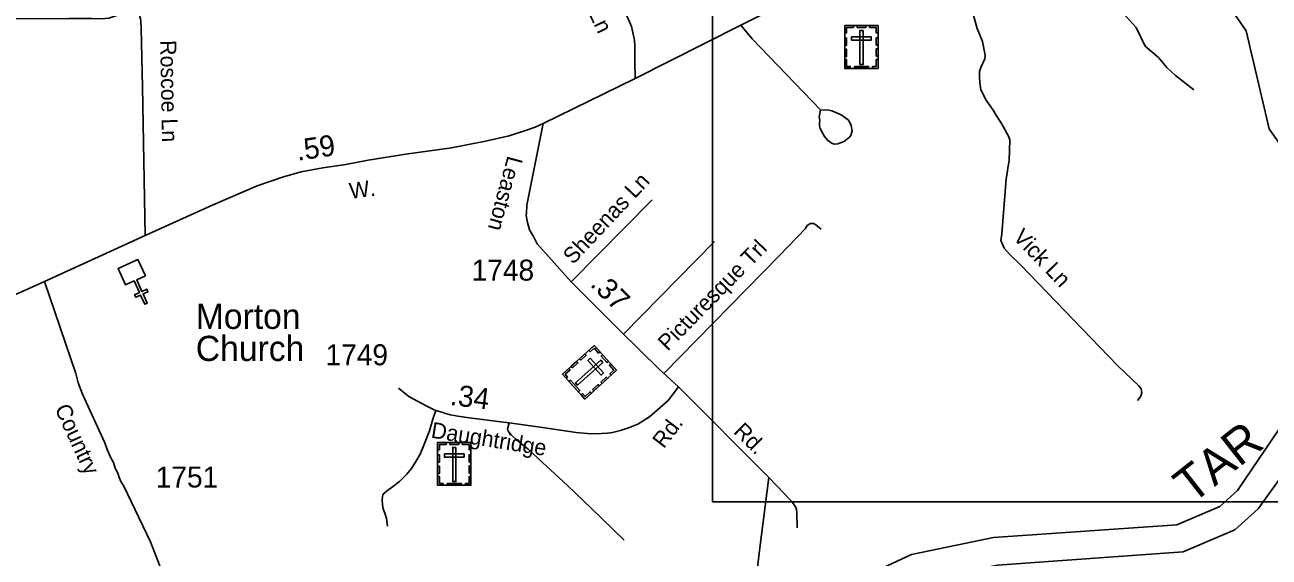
# Model space of a CAD drawing. Extents: x 2220236 to 2384410, y 720751 to 894131.
# Drawn here: x 2325712 to 2333123, y 784717 to 787885 of the extents above; entities that cross this region are included whole.
import ezdxf

# ---------------------------------------------------------------- set-up
doc = ezdxf.new("R2010")
doc.units = 0
doc.layers.add('Default', color=7, linetype='Continuous')

msp = doc.modelspace()

# ---------------------------------------------------------------- linework, layer by layer
at = {"layer": 'Default'}
for p, q in [((2328965.7, 786355.1), (2329448.8, 786844.3)), ((2329276.6, 786044.1), (2329819.2, 786596.5)), ((2329604.7, 785730.5), (2330143.3, 785190.9))]:
    msp.add_line(p, q, dxfattribs=at)
for points in [[(2329807.7, 816974.9), (2370566.3, 816974.8), (2370566.3, 785046.7), (2329807.6, 785046.7), (2329807.7, 816974.9)], [(2332098.4, 788975.7), (2331864.5, 788837.2), (2331579.9, 788689.9), (2331015.5, 788405.2), (2329976.8, 787883.2), (2329347.4, 787566.8), (2328799, 787298.5)], [(2331579.9, 788689.9), (2331760, 788460.6), (2331884.2, 788327.9), (2331971.6, 788223.5), (2332091.2, 788122.2), (2332148.6, 788075.4), (2332233, 787975.9), (2332330.3, 787869.8), (2332384.8, 787757.9), (2332463.8, 787690.1), (2332514.1, 787630.7), (2332566, 787583.1), (2332674.1, 787498.8)], [(2329347.4, 787566.8), (2329345.8, 787662.3), (2329345, 787758.9), (2329342.8, 787793.8), (2329326, 787874.8), (2329300, 787934.4), (2329266.4, 788000.1), (2329235.9, 788058.2), (2329200.7, 788117.8), (2329165.6, 788177.4), (2329113.6, 788231.7), (2329077, 788256.2), (2329038.8, 788269.9)], [(2332742.6, 788203.2), (2332986.2, 787850.1), (2333122.5, 787265.8), (2333236.2, 787103)], [(2331334.8, 788042.2), (2331383.7, 787862.5), (2331415.8, 787785.1), (2331431, 787705.1), (2331429.5, 787682.2), (2331406.6, 787631.7), (2331397.4, 787607.3), (2331397.4, 787578.2), (2331400.5, 787540), (2331406.6, 787498.7), (2331438.7, 787437.6), (2331483, 787371.9), (2331499.8, 787344.3), (2331525.8, 787303.1), (2331539, 787280.8), (2331571.6, 787222.8), (2331579.2, 787199.9), (2331574.8, 787075.8), (2331567.8, 787033.6), (2331565.8, 787013.5), (2331556.4, 786969), (2331530.3, 786642), (2331524.2, 786600.7), (2331545.6, 786556.4), (2331576.2, 786521.2), (2331644.9, 786453.9), (2332219.3, 785857.8), (2332347.1, 785736.3), (2332361.4, 785718.7), (2332365.4, 785697.6), (2332359.8, 785675.9), (2332339.6, 785650.1)], [(2326427.7, 786632.3), (2326412.2, 787516), (2326404.4, 787863.3), (2326403.1, 787906), (2326400.6, 787923.1), (2326396.4, 787933), (2326394.4, 787942.9), (2326388.3, 787948.9), (2326364.3, 787956.7), (2326350, 787958), (2326333.2, 787960.6), (2326289.2, 787951.5), (2326211.5, 787924.3), (2326167.4, 787921.7), (2326111.8, 787923), (2325975.8, 787923), (2325443.6, 787920.4), (2325315.4, 787916.5), (2325150.9, 787908.8), (2324963.2, 787901)], [(2329976.8, 787883.2), (2330044, 787802.9), (2330450.5, 787379)], [(2330450.5, 787379), (2330443.1, 787334.8), (2330447.2, 787317), (2330445.4, 787302.9), (2330445.5, 787284.9), (2330449.8, 787268.9), (2330464, 787239.1), (2330474.1, 787221.3), (2330492.4, 787199.4), (2330520.6, 787179.8), (2330534.6, 787175.9), (2330554.6, 787176.1), (2330586.5, 787188.4), (2330598.4, 787194.5), (2330600.5, 787198.6), (2330612.4, 787206.7), (2330626.3, 787218.9), (2330632.1, 787226.9), (2330639.9, 787253), (2330633.5, 787287), (2330625.1, 787304.9), (2330615.1, 787320.7), (2330574.7, 787350.2), (2330518.5, 787373.7), (2330500.5, 787377.4), (2330450.5, 787379)], [(2328799, 787298.5), (2328751.6, 787277.1), (2328705.8, 787261), (2328597.3, 787224.4), (2328455.2, 787192.3), (2328252.1, 787152.5), (2327981.7, 787115.8), (2327757.1, 787079.1), (2327622.7, 787054.7), (2327486.7, 787034.8), (2327358.4, 787010.4), (2327253, 786979.8), (2327095.7, 786926.3), (2326819.2, 786808.6), (2326427.7, 786632.3), (2325829.5, 786357.6)], [(2328799, 787298.5), (2328702.1, 786812.2), (2328699.7, 786765.2), (2328697.9, 786751.2), (2328705.2, 786707.9), (2328717.4, 786664.9), (2328742, 786625), (2328763.4, 786582.1), (2328965.9, 786354.9), (2329257.3, 786063.4), (2329490.4, 785836.3), (2329604.7, 785730.5)], [(2329516.8, 785810.6), (2330206, 786513.1), (2330364.2, 786674.4), (2330370, 786688.4), (2330389.9, 786702.7), (2330409.9, 786702.9), (2330417.8, 786698.8), (2330433.9, 786687.1), (2330454.2, 786669.3)], [(2325829.5, 786357.6), (2325709, 786304.5), (2325521.3, 786222.9), (2325327.7, 786150.6), (2325213.1, 786107.9), (2324554.6, 785960.2)], [(2325829.5, 786357.6), (2326015.5, 785809.9), (2326030, 785754.1), (2326054.8, 785686.3), (2326187.8, 785397.8), (2326202.2, 785358), (2326224.6, 785308.3), (2326239, 785280.5), (2326249.4, 785246.7), (2326265.6, 785216.8), (2326271.8, 785196.8), (2326284.2, 785167.1), (2326300.6, 785139.2), (2326460, 784807.2), (2326528.1, 784632.7)], [(2329604.7, 785730.5), (2329542.9, 785648.8), (2329432.9, 785551.7), (2329362.6, 785508.9), (2329307.7, 785487.5), (2329258.8, 785470.7), (2329211.4, 785458.4), (2329199.2, 785457.4), (2329182.9, 785455.4), (2329146.2, 785453.3), (2329085.1, 785451.3), (2328996.5, 785459.5), (2328795.9, 785488), (2328596.2, 785515.8), (2328547.4, 785522.6), (2328358, 785546.1), (2328290.8, 785555.3), (2328248, 785563.4), (2328216.4, 785572.6), (2328195, 785579.2), (2328158.8, 785589.7), (2328149.7, 785593.3), (2328102.4, 785616.9), (2327998.5, 785674), (2327937.5, 785722.6)], [(2327871.2, 784902), (2327866.1, 784946.9), (2327855.9, 784978.5), (2327846.7, 785005), (2327842.7, 785029.4), (2327840.6, 785055.9), (2327842.7, 785076.3), (2327844.7, 785087.5), (2327851.8, 785096.7), (2327871.2, 785113), (2327900.7, 785135.4), (2327943.5, 785167), (2327987.3, 785210.8), (2328013.8, 785244.4), (2328041.3, 785285.2), (2328066.7, 785329), (2328089.1, 785383.5), (2328121.7, 785469.1), (2328142.1, 785538.4), (2328158.8, 785589.7)], [(2328596.2, 785515.8), (2328590.2, 785494.6), (2328587.1, 785480.4), (2328588.1, 785472.2), (2328594.3, 785461), (2328606.5, 785447.7), (2328641.1, 785415.1), (2328709.3, 785359.1), (2328794.9, 785280.6), (2328943.6, 785143), (2329087.2, 785006.5), (2329280.7, 784818)], [(2330163, 784084.9), (2330733.1, 784610.8), (2330993, 784731.7), (2331481.8, 784832.8), (2332572.7, 784909.9), (2332829.5, 785019), (2332935.7, 785114), (2333181.2, 785476.6)], [(2330270, 783969.1), (2330825, 784472.6), (2331044.9, 784574.9), (2331504.3, 784670), (2332611.6, 784748.2), (2332918.7, 784878.6), (2333058.6, 785003.8), (2333331.5, 785385.3)], [(2330143.3, 785190.9), (2330086.7, 784756), (2330074.5, 784639.9), (2330058.8, 784585.8), (2330050.1, 784568), (2330037.9, 784554.3), (2330007.3, 784526.8)], [(2330143.3, 785190.9), (2330231.9, 785096.9), (2330263.6, 785063.2), (2330280.4, 785047.9), (2330297.6, 785022), (2330308.2, 785003.7), (2330309.8, 784976.2), (2330312.8, 784890.6)]]:
    msp.add_lwpolyline(points, dxfattribs=at)
for points in [[(2330595.2, 787881), (2330794.3, 787881), (2330794.3, 787626.3), (2330595.2, 787626.3)], [(2330595.2, 787837.6), (2330606.5, 787837.6), (2330606.5, 787869.8), (2330647.1, 787869.8), (2330647.1, 787881), (2330595.2, 787881)], [(2330669.2, 787880.9), (2330721.1, 787880.9), (2330721.1, 787869.5), (2330669.2, 787869.5)], [(2330704.2, 787851.7), (2330685.5, 787851.7), (2330685.5, 787648.9), (2330704.2, 787648.9)], [(2330794.3, 787837.6), (2330783, 787837.6), (2330783, 787869.8), (2330742.4, 787869.8), (2330742.4, 787880.9), (2330794.3, 787880.9)], [(2330595.2, 787763.5), (2330595.2, 787806.8), (2330606.5, 787806.8), (2330606.5, 787763.5)], [(2330636, 787812.9), (2330636, 787794.2), (2330753.7, 787794.2), (2330753.7, 787812.9)], [(2330782.9, 787764.5), (2330782.9, 787807.8), (2330794.3, 787807.8), (2330794.3, 787764.5)], [(2330595.1, 787696.3), (2330595.1, 787739.6), (2330606.5, 787739.6), (2330606.5, 787696.3)], [(2330628.2, 787626.4), (2330628.2, 787637.9), (2330606.3, 787637.9), (2330606.3, 787678.3), (2330595.1, 787678.3), (2330595.1, 787626.4)], [(2330761.1, 787626.3), (2330761.1, 787637.8), (2330783.1, 787637.8), (2330783.1, 787678.2), (2330794.3, 787678.2), (2330794.3, 787626.3)], [(2330782.9, 787698.6), (2330782.9, 787741.9), (2330794.3, 787741.9), (2330794.3, 787698.6)], [(2330652.6, 787637.8), (2330737.5, 787637.8), (2330737.5, 787626.4), (2330652.6, 787626.4)], [(2326429.7, 786391.2), (2326377.9, 786367.5), (2326409.3, 786298.2), (2326438.5, 786311.4), (2326445.1, 786296.9), (2326416, 786283.7), (2326440.8, 786228.9), (2326426.2, 786222.3), (2326401.4, 786277), (2326372.2, 786263.8), (2326365.6, 786278.4), (2326394.8, 786291.6), (2326363.3, 786360.9), (2326310.7, 786337.2), (2326266.7, 786434.1), (2326385.6, 786488.1)], [(2329103, 785976.5), (2329236.5, 785828.8), (2329047.7, 785658.1), (2328914.1, 785805.7)], [(2329070.8, 785947.5), (2329078.5, 785939), (2329102.3, 785960.6), (2329129.5, 785930.5), (2329137.8, 785938), (2329103, 785976.5)], [(2329015.8, 785897.7), (2329048, 785926.8), (2329055.6, 785918.3), (2329023.5, 785889.3)], [(2329079.9, 785900.6), (2329066, 785888.1), (2329145, 785800.7), (2329158.8, 785813.3)], [(2329152.6, 785921.6), (2329187.4, 785883.1), (2329178.9, 785875.5), (2329144.2, 785913.9)], [(2328936.3, 785781.2), (2328944.9, 785788.9), (2328930.1, 785805.2), (2328960.1, 785832.3), (2328952.6, 785840.6), (2328914.1, 785805.8)], [(2328966, 785852.6), (2328998.1, 785881.7), (2329005.7, 785873.3), (2328973.6, 785844.2)], [(2329154.4, 785876), (2329141.8, 785889.8), (2328991.4, 785753.8), (2329004, 785740)], [(2329204.4, 785799.7), (2329196.8, 785808.1), (2329220.7, 785829.7), (2329193.4, 785859.8), (2329201.7, 785867.3), (2329236.5, 785828.8)], [(2328961.2, 785770.8), (2329018.1, 785707.9), (2329009.6, 785700.2), (2328952.7, 785763.1)], [(2329142.5, 785759.2), (2329174.7, 785788.2), (2329182.3, 785779.8), (2329150.2, 785750.7)], [(2329025.4, 785682.6), (2329034, 785690.3), (2329048.7, 785674), (2329078.7, 785701.1), (2329086.1, 785692.9), (2329047.7, 785658.1)], [(2329093.6, 785715), (2329125.7, 785744), (2329133.4, 785735.6), (2329101.3, 785706.5)], [(2328169.9, 785399.1), (2328369, 785399.1), (2328369, 785144.5), (2328169.9, 785144.5)], [(2328169.9, 785355.8), (2328181.2, 785355.8), (2328181.2, 785388), (2328221.8, 785388), (2328221.8, 785399.1), (2328169.9, 785399.1)], [(2328243.9, 785399.1), (2328295.8, 785399.1), (2328295.8, 785387.7), (2328243.9, 785387.7)], [(2328369, 785355.8), (2328357.7, 785355.8), (2328357.7, 785388), (2328317.1, 785388), (2328317.1, 785399.1), (2328369, 785399.1)], [(2328169.8, 785281.7), (2328169.8, 785325), (2328181.2, 785325), (2328181.2, 785281.7)], [(2328210.7, 785331.1), (2328210.7, 785312.4), (2328328.4, 785312.4), (2328328.4, 785331.1)], [(2328278.9, 785369.8), (2328260.2, 785369.8), (2328260.2, 785167), (2328278.9, 785167)], [(2328357.6, 785282.7), (2328357.6, 785326), (2328369, 785326), (2328369, 785282.7)], [(2328169.8, 785214.4), (2328169.8, 785257.8), (2328181.2, 785257.8), (2328181.2, 785214.4)], [(2328357.6, 785216.8), (2328357.6, 785260.1), (2328369, 785260.1), (2328369, 785216.8)], [(2328202.9, 785144.6), (2328202.9, 785156), (2328180.9, 785156), (2328180.9, 785196.5), (2328169.8, 785196.5), (2328169.8, 785144.6)], [(2328227.3, 785156), (2328312.2, 785156), (2328312.2, 785144.6), (2328227.3, 785144.6)], [(2328335.8, 785144.5), (2328335.8, 785156), (2328357.8, 785156), (2328357.8, 785196.4), (2328369, 785196.4), (2328369, 785144.5)]]:
    msp.add_lwpolyline(points, close=True, dxfattribs=at)

# ---------------------------------------------------------------- texts
for s, height, rotation, p in [('Lois Ln', 95, 295.64227, (2328951.6, 788195.4)), ('Roscoe Ln', 95, 271.00387, (2326518.1, 787793.3)), ('.59', 125, 8.3156, (2327337, 787076.1)), ('Leaston', 95, 254.7608, (2328587.7, 787110.3)), ('W.', 95, 7.41472, (2327650.7, 786848.9)), ('Sheenas Ln', 95, 46.89125, (2328977.1, 786454.6)), ('Vick Ln', 95, 313.94717, (2331592.5, 786615.8)), ('Picturesque Trl', 95, 45.55447, (2329540.7, 785939.1)), ('.37', 125, 314.98557, (2329074, 786335.2)), ('.34', 125, 352.94641, (2328240.3, 785623.6)), ('Country', 95, 294.74968, (2325887.5, 785601.8)), ('Rd.', 95, 52.65065, (2329517.7, 785358.4)), ('Daughtridge', 95, 350.91812, (2328127.2, 785428.4)), ('Rd.', 95, 315.51361, (2329927.8, 785459.2)), ('TAR', 210, 38.18756, (2332662.8, 785027.9))]:
    msp.add_text(s, height=height, rotation=rotation, dxfattribs=at).set_placement(p)
for s, height, p in [('1748', 125, (2328373.3, 786362.9)), ('Morton', 150, (2326729.7, 786075.3)), ('Church', 150, (2326729.7, 785884.3)), ('1749', 125, (2327503, 785858.8)), ('1751', 125, (2326491.5, 785131.3))]:
    msp.add_text(s, height=height, dxfattribs=at).set_placement(p)

doc.saveas('drawing.dxf')
